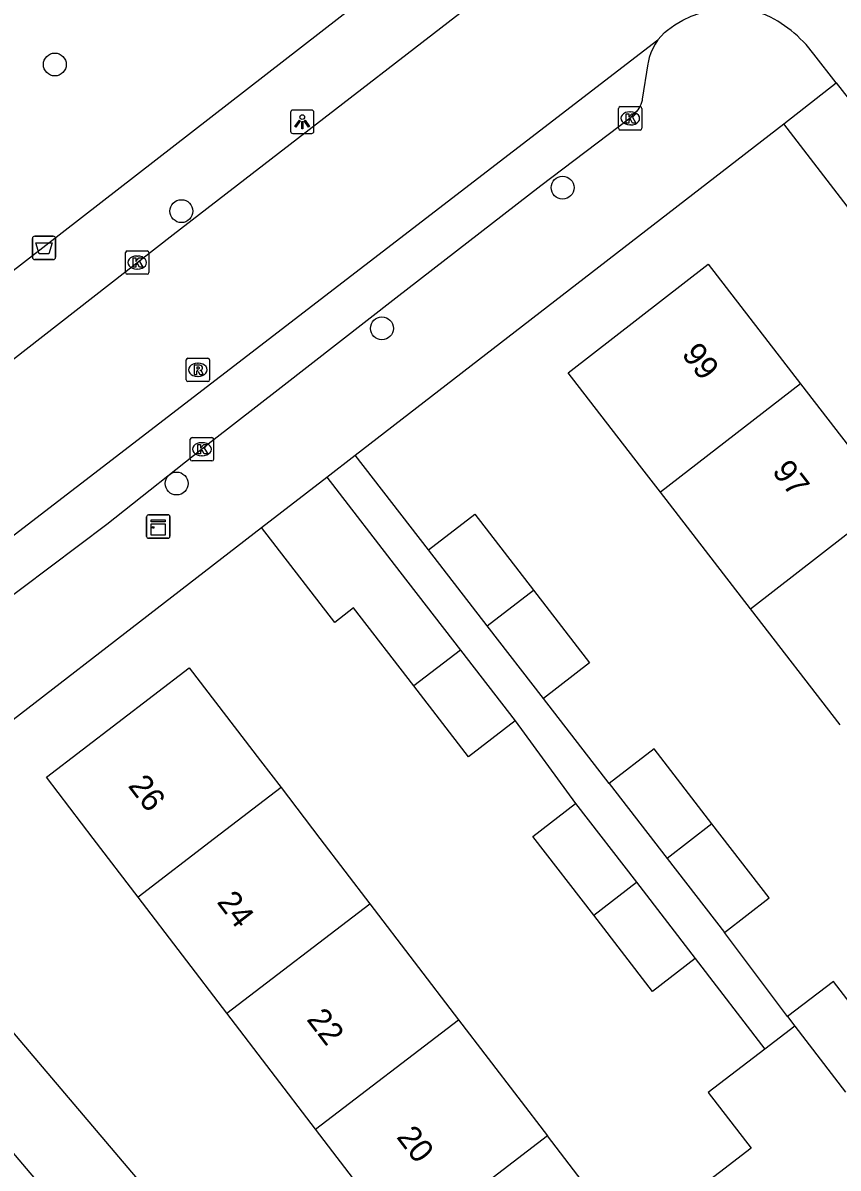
# Model space of a CAD drawing. Extents: x 159222 to 160346, y 381249 to 382166.
# Drawn here: x 159629.88 to 159664.75, y 381485.91 to 381534.86 of the extents above; entities that cross this region are included whole.
import ezdxf

# ---------------------------------------------------------------- set-up
doc = ezdxf.new("R2010")
doc.units = 0
for name, color, linetype in [('IMGEO_Afvalbak', 7, 'Continuous'), ('IMGEO_Boom', 7, 'Continuous'), ('IMGEO_Kast', 7, 'Continuous'), ('IMGEO_Kolk', 7, 'Continuous'), ('IMGEO_Lichtpunt', 7, 'Continuous'), ('IMGEO_Pand', 7, 'Continuous'), ('IMGEO_Pand_nummerreeks', 7, 'Continuous'), ('IMGEO_Rijbaan_lokaal_gesloten', 7, 'Continuous'), ('IMGEO_Rijbaan_lokaal_open', 7, 'Continuous'), ('IMGEO_Rioolput', 7, 'Continuous'), ('IMGEO_Voetpad_open', 7, 'Continuous')]:
    doc.layers.add(name, color=color, linetype=linetype)

msp = doc.modelspace()

# ---------------------------------------------------------------- linework, layer by layer
at = {"layer": 'IMGEO_Afvalbak'}
for p, q in [((159630.284, 381524.847), (159630.284, 381525.647)), ((159630.284, 381525.647), (159630.284, 381524.847)), ((159630.384, 381525.747), (159631.174, 381525.747)), ((159631.174, 381525.747), (159630.384, 381525.747)), ((159631.274, 381525.647), (159631.274, 381524.847)), ((159631.274, 381524.847), (159631.274, 381525.647)), ((159631.174, 381524.747), (159630.384, 381524.747)), ((159630.384, 381524.747), (159631.174, 381524.747))]:
    msp.add_line(p, q, dxfattribs=at)
msp.add_lwpolyline([(159630.427, 381525.461), (159631.131, 381525.461), (159630.982, 381524.991), (159630.576, 381524.991), (159630.427, 381525.461)], dxfattribs=at)
for centre, start, end in [((159630.384, 381525.647), 90, 180), ((159630.384, 381525.647), 90, 180), ((159631.174, 381525.647), 0, 90), ((159631.174, 381525.647), 360, 90), ((159630.384, 381524.847), 180, 270), ((159630.384, 381524.847), 180, 270), ((159631.174, 381524.847), 270, 0), ((159631.174, 381524.847), 270, 0)]:
    msp.add_arc(centre, 0.1, start, end, dxfattribs=at)
at = {"layer": 'IMGEO_Boom'}
for centre in [(159631.243, 381533.085), (159652.964, 381527.82), (159636.658, 381526.816), (159645.235, 381521.805), (159636.452, 381515.173)]:
    msp.add_circle(centre, 0.489, dxfattribs=at)
at = {"layer": 'IMGEO_Kast'}
for p, q in [((159635.169, 381512.908), (159635.169, 381513.749)), ((159635.169, 381513.749), (159635.169, 381512.908)), ((159635.244, 381513.833), (159636.085, 381513.833)), ((159636.085, 381513.833), (159635.244, 381513.833)), ((159636.169, 381513.758), (159636.169, 381512.917)), ((159636.169, 381512.917), (159636.169, 381513.758)), ((159636.094, 381512.833), (159635.253, 381512.833)), ((159635.253, 381512.833), (159636.094, 381512.833))]:
    msp.add_line(p, q, dxfattribs=at)
for points in [[(159635.364, 381513.623), (159635.964, 381513.623), (159635.964, 381513.538), (159635.364, 381513.538), (159635.364, 381513.623)], [(159635.364, 381513.448), (159635.964, 381513.448), (159635.964, 381512.959), (159635.364, 381512.959), (159635.364, 381513.448)]]:
    msp.add_lwpolyline(points, dxfattribs=at)
msp.add_circle((159635.448, 381513.297), 0.0377, dxfattribs=at)
for centre, start, end in [((159635.247, 381513.755), 92.4484, 184.2845), ((159635.247, 381513.755), 92.4484, 184.2845), ((159636.091, 381513.755), 2.4484, 94.2845), ((159636.091, 381513.755), 2.4484, 94.2845), ((159635.247, 381512.911), 182.4484, 274.2845), ((159635.247, 381512.911), 182.4484, 274.2845), ((159636.091, 381512.911), 272.4484, 4.2845), ((159636.091, 381512.911), 272.4484, 4.2845)]:
    msp.add_arc(centre, 0.0779, start, end, dxfattribs=at)
at = {"layer": 'IMGEO_Kolk'}
for p, q in [((159655.359, 381530.357), (159655.359, 381531.209)), ((159655.434, 381531.283), (159656.286, 381531.283)), ((159656.36, 381531.209), (159656.36, 381530.357)), ((159655.847, 381531.063), (159655.872, 381531.063)), ((159656.286, 381530.283), (159655.434, 381530.283)), ((159655.87, 381530.503), (159655.845, 381530.503)), ((159634.267, 381524.19), (159634.267, 381525.042)), ((159634.342, 381525.116), (159635.194, 381525.116)), ((159634.755, 381524.896), (159634.78, 381524.896)), ((159635.268, 381525.042), (159635.268, 381524.19)), ((159634.778, 381524.336), (159634.753, 381524.336)), ((159635.194, 381524.116), (159634.342, 381524.116)), ((159637.037, 381516.211), (159637.037, 381517.063)), ((159637.112, 381517.137), (159637.964, 381517.137)), ((159638.038, 381517.063), (159638.038, 381516.211)), ((159637.525, 381516.917), (159637.55, 381516.917)), ((159637.964, 381516.137), (159637.112, 381516.137)), ((159637.548, 381516.357), (159637.523, 381516.357))]:
    msp.add_line(p, q, dxfattribs=at)
for points in [[(159655.359, 381530.357), (159655.359, 381531.209)], [(159655.434, 381531.283), (159656.286, 381531.283)], [(159656.36, 381531.209), (159656.36, 381530.357)], [(159655.68, 381530.983), (159655.803, 381530.983), (159655.803, 381530.832), (159655.933, 381530.983), (159656.097, 381530.983), (159655.951, 381530.832), (159656.104, 381530.583), (159655.952, 381530.583), (159655.867, 381530.747), (159655.803, 381530.68), (159655.803, 381530.583), (159655.68, 381530.583), (159655.68, 381530.983)], [(159656.286, 381530.283), (159655.434, 381530.283)], [(159634.267, 381524.19), (159634.267, 381525.042)], [(159634.342, 381525.116), (159635.194, 381525.116)], [(159635.268, 381525.042), (159635.268, 381524.19)], [(159634.588, 381524.816), (159634.711, 381524.816), (159634.711, 381524.665), (159634.841, 381524.816), (159635.005, 381524.816), (159634.859, 381524.665), (159635.012, 381524.416), (159634.86, 381524.416), (159634.775, 381524.58), (159634.711, 381524.513), (159634.711, 381524.416), (159634.588, 381524.416), (159634.588, 381524.816)], [(159635.194, 381524.116), (159634.342, 381524.116)], [(159637.037, 381516.211), (159637.037, 381517.063)], [(159637.112, 381517.137), (159637.964, 381517.137)], [(159638.038, 381517.063), (159638.038, 381516.211)], [(159637.358, 381516.837), (159637.481, 381516.837), (159637.481, 381516.686), (159637.611, 381516.837), (159637.775, 381516.837), (159637.629, 381516.686), (159637.782, 381516.437), (159637.63, 381516.437), (159637.545, 381516.601), (159637.481, 381516.534), (159637.481, 381516.437), (159637.358, 381516.437), (159637.358, 381516.837)], [(159637.964, 381516.137), (159637.112, 381516.137)]]:
    msp.add_lwpolyline(points, dxfattribs=at)
for centre, start, end in [((159655.436, 381531.207), 91.552, 178.448), ((159655.436, 381531.207), 91.552, 178.448), ((159656.284, 381531.207), 1.552, 88.448), ((159656.284, 381531.207), 1.552, 88.448), ((159655.436, 381530.359), 181.552, 268.448), ((159655.436, 381530.359), 181.552, 268.448), ((159656.284, 381530.359), 271.552, 358.448), ((159656.284, 381530.359), 271.552, 358.448), ((159634.344, 381525.04), 91.552, 178.448), ((159634.344, 381525.04), 91.552, 178.448), ((159635.192, 381525.04), 1.552, 88.448), ((159635.192, 381525.04), 1.552, 88.448), ((159634.344, 381524.192), 181.552, 268.448), ((159634.344, 381524.192), 181.552, 268.448), ((159635.192, 381524.192), 271.552, 358.448), ((159635.192, 381524.192), 271.552, 358.448), ((159637.114, 381517.061), 91.552, 178.448), ((159637.114, 381517.061), 91.552, 178.448), ((159637.962, 381517.061), 1.552, 88.448), ((159637.962, 381517.061), 1.552, 88.448), ((159637.114, 381516.213), 181.552, 268.448), ((159637.114, 381516.213), 181.552, 268.448), ((159637.962, 381516.213), 271.552, 358.448), ((159637.962, 381516.213), 271.552, 358.448)]:
    msp.add_arc(centre, 0.0765, start, end, dxfattribs=at)
for centre, major_axis, ratio, start_param, end_param in [((159655.846, 381530.783), (-0.387, 0.002), 0.722429, 4.712389, 7.853982), ((159655.871, 381530.783), (-0.39, 0.002), 0.717154, 1.570796, 4.712389), ((159634.754, 381524.616), (-0.387, 0.002), 0.722429, 4.712389, 7.853982), ((159634.779, 381524.616), (-0.39, 0.002), 0.717154, 1.570796, 4.712389), ((159637.524, 381516.637), (-0.387, 0.002), 0.722429, 4.712389, 7.853982), ((159637.549, 381516.637), (-0.39, 0.002), 0.717154, 1.570796, 4.712389)]:
    msp.add_ellipse(centre, major_axis=major_axis, ratio=ratio, start_param=start_param, end_param=end_param, dxfattribs=at)
at = {"layer": 'IMGEO_Lichtpunt'}
for p, q in [((159641.33, 381531.039), (159641.33, 381530.232)), ((159641.33, 381531.039), (159641.33, 381530.232)), ((159642.232, 381531.134), (159641.424, 381531.134)), ((159642.232, 381531.134), (159641.424, 381531.134)), ((159642.326, 381530.232), (159642.326, 381531.039)), ((159642.326, 381530.232), (159642.326, 381531.039)), ((159641.424, 381530.138), (159642.232, 381530.138)), ((159641.424, 381530.138), (159642.232, 381530.138))]:
    msp.add_line(p, q, dxfattribs=at)
for points in [[(159641.704, 381530.703), (159641.743, 381530.675), (159641.555, 381530.413), (159641.517, 381530.44), (159641.704, 381530.703)], [(159641.916, 381530.675), (159641.954, 381530.702), (159642.141, 381530.44), (159642.102, 381530.412), (159641.916, 381530.675)], [(159641.806, 381530.655), (159641.853, 381530.655), (159641.853, 381530.333), (159641.806, 381530.333), (159641.806, 381530.655)]]:
    msp.add_lwpolyline(points, dxfattribs=at)
msp.add_circle((159641.829, 381530.837), 0.0994, dxfattribs=at)
for centre, start, end in [((159641.424, 381531.039), 90, 180), ((159641.424, 381531.039), 90, 180), ((159642.232, 381531.039), 0, 90), ((159642.232, 381531.039), 0, 90), ((159641.424, 381530.232), 180, 270), ((159641.424, 381530.232), 180, 270), ((159642.232, 381530.232), 270, 0), ((159642.232, 381530.232), 270, 360)]:
    msp.add_arc(centre, 0.0946, start, end, dxfattribs=at)
at = {"layer": 'IMGEO_Pand'}
for points in [[(159657.146, 381514.805), (159656.256, 381515.956), (159653.197, 381519.911), (159659.193, 381524.548), (159663.142, 381519.439)], [(159663.142, 381519.439), (159657.146, 381514.805)], [(159663.142, 381519.439), (159666.993, 381514.456)], [(159640.081, 381513.289), (159642.874, 381515.446)], [(159642.874, 381515.446), (159646.008, 381511.393), (159648.597, 381508.046)], [(159661, 381509.824), (159657.146, 381514.805)], [(159661, 381509.824), (159666.993, 381514.456)], [(159647.229, 381512.335), (159649.208, 381513.865), (159651.723, 381510.614)], [(159646.602, 381506.519), (159644.021, 381509.855), (159643.217, 381509.233), (159640.081, 381513.289)], [(159649.744, 381509.084), (159647.229, 381512.335)], [(159649.744, 381509.084), (159651.723, 381510.614)], [(159651.723, 381510.614), (159654.122, 381507.513), (159652.144, 381505.982)], [(159664.836, 381504.865), (159661, 381509.824)], [(159652.144, 381505.982), (159649.744, 381509.084)], [(159648.597, 381508.046), (159646.602, 381506.519)], [(159648.597, 381508.046), (159650.929, 381505.032)], [(159634.806, 381497.496), (159632.89, 381500), (159630.885, 381502.621), (159636.997, 381507.297), (159640.036, 381503.326), (159640.919, 381502.173)], [(159650.929, 381505.032), (159648.942, 381503.494), (159646.602, 381506.519)], [(159659.354, 381500.626), (159656.875, 381503.83), (159654.957, 381502.346)], [(159654.957, 381502.346), (159657.436, 381499.142)], [(159640.919, 381502.173), (159638.078, 381500), (159634.806, 381497.496)], [(159640.919, 381502.173), (159642.583, 381500), (159644.719, 381497.21)], [(159654.297, 381496.722), (159651.697, 381500.09), (159653.519, 381501.497)], [(159653.519, 381501.497), (159656.119, 381498.13)], [(159659.354, 381500.626), (159657.436, 381499.142)], [(159659.885, 381495.977), (159661.802, 381497.46), (159659.354, 381500.626)], [(159657.436, 381499.142), (159659.885, 381495.977)], [(159654.297, 381496.722), (159656.119, 381498.13)], [(159656.119, 381498.13), (159658.635, 381494.873)], [(159638.604, 381492.532), (159634.806, 381497.496)], [(159638.604, 381492.532), (159644.719, 381497.21)], [(159644.719, 381497.21), (159648.514, 381492.254)], [(159658.635, 381494.873), (159656.813, 381493.466), (159654.297, 381496.722)], [(159667.025, 381490.675), (159664.552, 381493.892), (159662.59, 381492.384)], [(159642.397, 381487.574), (159638.604, 381492.532)], [(159642.397, 381487.574), (159648.514, 381492.254)], [(159648.514, 381492.254), (159652.316, 381487.289)], [(159662.59, 381492.384), (159662.897, 381491.984)], [(159662.897, 381491.984), (159661.615, 381490.998)], [(159662.897, 381491.984), (159665.066, 381489.161)], [(159661.615, 381490.998), (159659.198, 381489.139), (159661.026, 381486.762), (159655.798, 381482.741), (159652.316, 381487.289)], [(159646.196, 381482.609), (159642.397, 381487.574)], [(159652.316, 381487.289), (159646.196, 381482.609)]]:
    msp.add_lwpolyline(points, dxfattribs=at)
at = {"layer": 'IMGEO_Rijbaan_lokaal_gesloten'}
for points in [[(159654.468, 381539.832), (159654.018, 381539.482), (159653.889, 381539.381), (159636.302, 381525.81), (159615.542, 381509.635), (159615.228, 381509.425), (159614.75, 381509.155), (159614.249, 381508.928), (159613.729, 381508.747), (159613.196, 381508.613), (159612.653, 381508.528), (159612.104, 381508.491), (159611.713, 381508.5), (159611.255, 381508.548), (159610.802, 381508.637), (159610.359, 381508.766)], [(159657.044, 381534.138), (159657.178, 381534.303), (159657.326, 381534.456), (159657.449, 381534.555), (159657.769, 381534.782), (159658.109, 381534.98), (159658.465, 381535.147), (159658.834, 381535.281), (159659.214, 381535.381), (159659.601, 381535.447), (159659.993, 381535.479), (159660.386, 381535.475), (159660.777, 381535.436), (159661.163, 381535.362), (159661.541, 381535.255)], [(159619.61, 381505.383), (159657.044, 381534.138)]]:
    msp.add_lwpolyline(points, dxfattribs=at)
at = {"layer": 'IMGEO_Rijbaan_lokaal_open'}
for points in [[(159664.665, 381532.303), (159663.71, 381533.525)], [(159664.665, 381532.303), (159667.685, 381528.439), (159676.277, 381517.51), (159681.904, 381510.042), (159686.468, 381504.178)], [(159661.967, 381447.007), (159656.153, 381454.295), (159649.268, 381462.862), (159641.019, 381472.846), (159632.882, 381482.53), (159627.569, 381488.79), (159622.028, 381494.6), (159619.537, 381497.357)]]:
    msp.add_lwpolyline(points, dxfattribs=at)
msp.add_arc((159659.415, 381530.364), 5.333, 36.3469, 66.5012, dxfattribs=at)
at = {"layer": 'IMGEO_Rioolput'}
for p, q in [((159636.861, 381519.606), (159636.861, 381520.458)), ((159636.936, 381520.532), (159637.788, 381520.532)), ((159637.862, 381520.458), (159637.862, 381519.606)), ((159637.349, 381520.312), (159637.374, 381520.312)), ((159637.788, 381519.532), (159636.936, 381519.532)), ((159637.372, 381519.752), (159637.347, 381519.752))]:
    msp.add_line(p, q, dxfattribs=at)
for points in [[(159636.861, 381519.606), (159636.861, 381520.458)], [(159636.936, 381520.532), (159637.788, 381520.532)], [(159637.862, 381520.458), (159637.862, 381519.606)], [(159637.45, 381520.23), (159637.198, 381520.232), (159637.198, 381519.832)], [(159637.198, 381519.832), (159637.322, 381519.832), (159637.322, 381519.994), (159637.333, 381519.994)], [(159637.376, 381520.151), (159637.322, 381520.151), (159637.322, 381520.07)], [(159637.322, 381520.07), (159637.374, 381520.07)], [(159637.38, 381519.965), (159637.451, 381519.832), (159637.591, 381519.832), (159637.526, 381519.958)], [(159637.788, 381519.532), (159636.936, 381519.532)]]:
    msp.add_lwpolyline(points, dxfattribs=at)
for centre, radius, start, end in [((159636.938, 381520.456), 0.0765, 91.552, 178.448), ((159636.938, 381520.456), 0.0765, 91.552, 178.448), ((159637.786, 381520.456), 0.0765, 1.552, 88.448), ((159637.786, 381520.456), 0.0765, 1.552, 88.448), ((159637.332, 381519.941), 0.0533, 26.0293, 88.6989), ((159637.358, 381520.259), 0.19, 274.7715, 282.9687), ((159637.382, 381520.055), 0.0964, 77.0061, 93.1865), ((159637.396, 381520.112), 0.0378, 276.6634, 79.6772), ((159637.449, 381520.12), 0.109, 350.3612, 89.416), ((159637.447, 381520.12), 0.112, 277.5842, 350.9817), ((159637.431, 381519.905), 0.108, 29.5134, 73.7905), ((159636.938, 381519.608), 0.0765, 181.552, 268.448), ((159636.938, 381519.608), 0.0765, 181.552, 268.448), ((159637.786, 381519.608), 0.0765, 271.552, 358.448), ((159637.786, 381519.608), 0.0765, 271.552, 358.448)]:
    msp.add_arc(centre, radius, start, end, dxfattribs=at)
for centre, major_axis, ratio, start_param, end_param in [((159637.348, 381520.032), (-0.387, 0.002), 0.722429, 4.712389, 7.853982), ((159637.373, 381520.032), (-0.39, 0.002), 0.717154, 1.570796, 4.712389)]:
    msp.add_ellipse(centre, major_axis=major_axis, ratio=ratio, start_param=start_param, end_param=end_param, dxfattribs=at)
at = {"layer": 'IMGEO_Voetpad_open'}
for points in [[(159652.151, 381542.955), (159652.697, 381542.261), (159650.687, 381540.705), (159646.252, 381537.271), (159645.341, 381538.48), (159643.218, 381536.88), (159644.15, 381535.644), (159614.37, 381512.585)], [(159657.044, 381534.138), (159656.925, 381533.961), (159656.823, 381533.774), (159656.737, 381533.579), (159656.67, 381533.377), (159656.62, 381533.17), (159656.611, 381533.117), (159656.375, 381531.608), (159656.362, 381531.539), (159656.34, 381531.454), (159656.31, 381531.372), (159656.272, 381531.293), (159656.228, 381531.218), (159656.177, 381531.146), (159656.12, 381531.08), (159656.058, 381531.019), (159655.99, 381530.964), (159655.86, 381530.784), (159652.028, 381527.895), (159645.837, 381523.094), (159640.922, 381519.272), (159637.937, 381516.953), (159633.465, 381513.42), (159626.183, 381507.954)], [(159662.423, 381530.546), (159664.665, 381532.303)], [(159644.097, 381516.39), (159662.423, 381530.546)], [(159690.14, 381484.508), (159690.551, 381484.871), (159690.909, 381489.081), (159684.573, 381497.389), (159684.25, 381498.359), (159684.259, 381500), (159684.268, 381501.76), (159683.984, 381502.536), (159662.423, 381530.546)], [(159642.874, 381515.446), (159644.097, 381516.39)], [(159647.229, 381512.335), (159644.097, 381516.39)], [(159624.547, 381501.291), (159640.081, 381513.289)], [(159654.957, 381502.346), (159652.144, 381505.982)], [(159650.929, 381505.032), (159653.519, 381501.497)], [(159623.993, 381498.112), (159645.679, 381472.593), (159658.538, 381456.878), (159678.665, 381431.396)], [(159662.59, 381492.384), (159659.885, 381495.977)], [(159658.635, 381494.873), (159661.615, 381490.998)]]:
    msp.add_lwpolyline(points, dxfattribs=at)

# ---------------------------------------------------------------- texts
at = {"layer": 'IMGEO_Pand_nummerreeks'}
for s, rotation, p in [('99', 307.7002, (159658.027, 381520.693)), ('97', 307.7002, (159661.895, 381515.688)), ('26', 307.4175, (159634.346, 381502.246)), ('24', 307.4195, (159638.146, 381497.277)), ('22', 307.4195, (159641.986, 381492.259)), ('20', 307.4195, (159645.83, 381487.233))]:
    msp.add_text(s, height=1, rotation=rotation, dxfattribs=at).set_placement(p)

doc.saveas('drawing.dxf')
